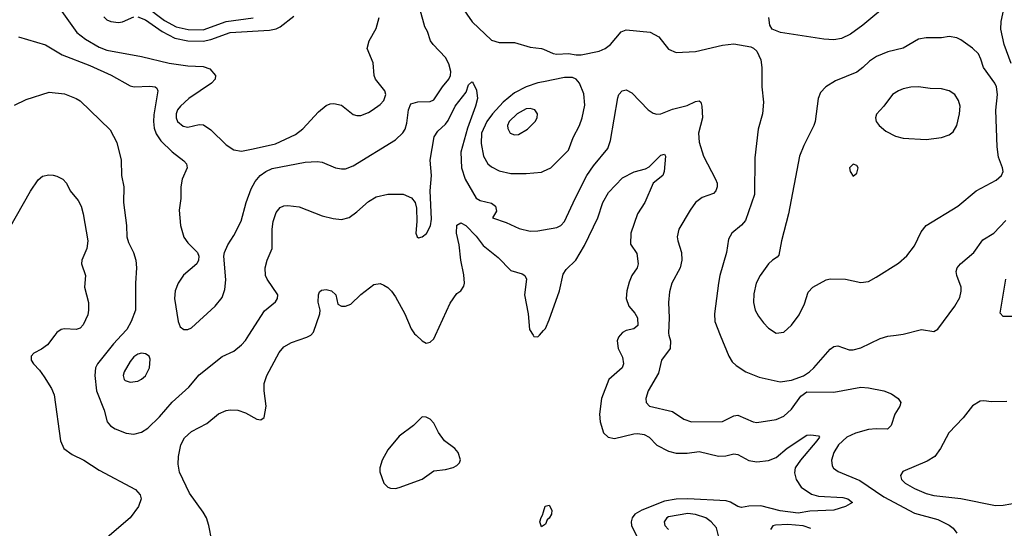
# Model space of a CAD drawing. Header units: inches. Extents: x 884549 to 1028252, y 526810 to 653624.
# Tile 724 of 1056: x 987276 to 992396, y 598996 to 601639. Entities that reach past the tile are written whole.
import ezdxf

# ---------------------------------------------------------------- set-up
doc = ezdxf.new("R2010")
doc.units = ezdxf.units.IN
doc.header["$MEASUREMENT"] = 0
for name, color, linetype in [('A9589', 7, 'Continuous'), ('A9599', 7, 'Continuous'), ('A9680', 7, 'Continuous'), ('A9690', 7, 'Continuous')]:
    doc.layers.add(name, color=color, linetype=linetype)

msp = doc.modelspace()

# ---------------------------------------------------------------- linework, layer by layer
at = {"layer": 'A9589', "color": 5}
for points, elevation in [([(987459.5, 600000), (987420.7, 599950), (987390, 599927), (987350, 599906), (987336.3, 599890), (987336.3, 599870), (987347.7, 599850), (987378.6, 599818.5), (987404.1, 599784.1), (987442, 599722), (987456.1, 599690), (987488.9, 599450), (987505.3, 599410), (987550, 599379.6), (987610, 599350.2), (987690, 599297.6), (987878.4, 599198.4), (987902, 599170), (987907.2, 599150), (987894.3, 599110), (987850, 599049.8), (987732.1, 598947.9)], 2220), ([(987805.5, 600000), (987764.6, 599955.4), (987680.3, 599850), (987670.3, 599830), (987667, 599790), (987675.2, 599710), (987715.5, 599610), (987732, 599550), (987748.4, 599528.4), (987772.2, 599512.2), (987830, 599490.2), (987870, 599485.2), (987910, 599496), (987943, 599517), (988004, 599576), (988070, 599651.7), (988155.1, 599730), (988210, 599793.7), (988330, 599888.9), (988390, 599915.8), (988430, 599948.7), (988450, 599972.4), (988467.9, 600000)], 2240), ([(988290.9, 598850.9), (988259.2, 599010), (988246.9, 599050), (988230, 599080.7), (988158.6, 599178.6), (988108, 599288), (988100.6, 599330), (988102.2, 599370), (988113.8, 599430), (988132.9, 599467.1), (988170, 599498.9), (988250, 599540.9), (988310, 599591.5), (988350, 599607.6), (988370, 599611.7), (988410.2, 599610.2), (988450, 599595.3), (988510, 599563), (988530, 599559.1), (988547.6, 599572.4), (988558.7, 599630), (988547.4, 599710), (988547.9, 599747.9), (988561.8, 599790), (988626.3, 599910), (988650, 599939.6), (988690, 599961.3), (988770, 599989.3), (988789.6, 600000)], 2220), ([(989337.4, 600000), (989370, 599970.4), (989390, 599958.8), (989410, 599962.8), (989430, 599980.7), (989438.7, 600000)], 2220), ([(989946, 600000), (989950, 599993.4), (989970, 599990.4), (989978.5, 600000)], 2220), ([(990000, 599010.6), (989990, 599004), (989980.4, 599030), (989987.4, 599052.6), (989995.1, 599064.9), (990000, 599081.6)], 2180)]:
    msp.add_lwpolyline(points, dxfattribs=dict(at, elevation=elevation))
for points, elevation in [([(987910, 599905.6), (987890, 599900.3), (987870, 599887.3), (987850, 599863.1), (987819.2, 599810), (987814, 599790), (987819.5, 599770), (987825, 599765), (987850, 599755.6), (987890, 599760.3), (987910, 599770.3), (987930, 599788.8), (987952, 599830), (987954.8, 599874.8), (987949.6, 599890), (987930, 599903.1)], 2260), ([(989370, 599575.3), (989324.9, 599530), (989250, 599475.4), (989190, 599403.5), (989160.7, 599350), (989149.2, 599310), (989149.1, 599290), (989170, 599230.7), (989190, 599210.5), (989204.6, 599204.6), (989230, 599203.1), (989250, 599208.7), (989370, 599251.3), (989430, 599294.4), (989490, 599301.3), (989530, 599312.2), (989550, 599321.6), (989563.3, 599336.7), (989567.7, 599352.3), (989557.2, 599390), (989539.7, 599410), (989484.5, 599450), (989453.7, 599493.7), (989430, 599542.7), (989410, 599562.7), (989390, 599574)], 2220)]:
    msp.add_lwpolyline(points, close=True, dxfattribs=dict(at, elevation=elevation))
at = {"layer": 'A9599', "color": 5}
for points, elevation in [([(990398.6, 600000), (990390.2, 599990), (990382.3, 599970), (990387.5, 599930), (990410, 599885.5), (990415.8, 599850), (990409.2, 599830), (990340.2, 599770), (990301.8, 599670), (990291.2, 599590), (990295.2, 599550), (990311.8, 599491.8), (990337.1, 599470), (990370, 599462.3), (990470, 599487.4), (990490, 599489.4), (990523.6, 599483.5), (990549.6, 599469.6), (990590, 599428.4), (990650, 599397.8), (990690, 599386.7), (990746.8, 599386.8), (990810, 599395.9), (990910, 599370.1), (990947.3, 599372.7), (990990, 599382.6), (991010, 599379.2), (991067.8, 599347.8), (991110, 599341.9), (991170, 599348.8), (991210, 599363.5), (991267.9, 599412.1), (991370, 599479.7), (991390, 599482.2), (991430, 599477), (991435.3, 599470), (991421.2, 599450), (991336.6, 599350), (991309.4, 599310), (991304.6, 599284.6), (991314.6, 599250), (991340.4, 599210), (991392.9, 599172.9), (991430, 599163.3), (991556.7, 599156.7), (991582.4, 599150), (991607.3, 599130), (991570.7, 599110), (991510, 599090.6), (991384.5, 599084.5), (991325.1, 599074.9), (991230, 599086.2), (991130, 599112.4), (991068.2, 599111.8), (991030, 599104.9), (991010, 599109.2), (990972.1, 599132.1), (990950, 599138.2), (990750, 599149.2), (990690, 599148.1), (990630, 599136.8), (990511.4, 599090), (990475.4, 599070), (990460.5, 599050), (990455.7, 599030), (990457.9, 599010), (990516.3, 598890)], 2220), ([(990652.6, 600000), (990659.6, 599970), (990658.3, 599930), (990613.4, 599870), (990597.6, 599802.4), (990543.8, 599710), (990533, 599670), (990534, 599650), (990550.5, 599630.5), (990670, 599603.6), (990730, 599562.6), (990769.2, 599549.2), (990930, 599550.3), (990990, 599581.3), (991010, 599584.9), (991090, 599550.2), (991110, 599546), (991210, 599560.7), (991250, 599578.4), (991290, 599615.6), (991337.5, 599682.5), (991370, 599705), (991510, 599703.2), (991650, 599728.9), (991690, 599726), (991769.7, 599710.3), (991810, 599694.6), (991843.8, 599670), (991858, 599650), (991852.4, 599630), (991826.5, 599590), (991808.4, 599530), (991788.8, 599511.2), (991730, 599512.9), (991690, 599508.7), (991623.1, 599490), (991577.8, 599470), (991533.8, 599430), (991509.3, 599390), (991496.9, 599350), (991501.4, 599321.4), (991508.8, 599308.8), (991532, 599292), (991644.8, 599244.8), (991770, 599159.8), (991930, 599075.3), (992050, 599041.4), (992110, 599011.9), (992130, 598996.3), (992150, 598970.9)], 2240), ([(990918.8, 600000), (990963.7, 599890), (990981.6, 599861.6), (991002, 599842), (991052.7, 599810), (991121.3, 599781.3), (991230, 599757.5), (991290, 599766), (991351.7, 599788.3), (991383.5, 599810), (991406, 599830), (991490, 599926.5), (991510, 599940.8), (991530, 599943.6), (991590, 599923.6), (991610, 599923.1), (991650, 599933.4), (991750, 599982.6), (991790, 599994), (991834.2, 600000)], 2260), ([(992410, 599655.6), (992330, 599654), (992290, 599659.3), (992270, 599656), (992230, 599632.7), (992182.4, 599570), (992108.1, 599491.9), (992064.2, 599410), (992035.3, 599370), (991995.1, 599344.9), (991869.3, 599290.7), (991857, 599270), (991862.3, 599250), (991880.9, 599230), (991930, 599202.3), (991990, 599177.3), (992030, 599166.7), (992170, 599151.3), (992350, 599115), (992390, 599116.9), (992470, 599130.2)], 2260), ([(990000, 599081.6), (990008.7, 599111.3), (990030, 599116), (990044, 599090), (990042, 599070), (990030, 599048), (990019.5, 599040.5), (990010, 599017.2), (990000, 599010.6)], 2180), ([(990915.6, 598935.6), (990899.1, 598999.1), (990872.2, 599030), (990844.7, 599050), (990790, 599068.1), (990750, 599073), (990650, 599055.5), (990641.1, 599050), (990627.9, 599030), (990630.3, 599010), (990650, 598990.3)], 2240), ([(991390, 598995.2), (991350, 599008.2), (991270, 599016.5), (991207.1, 599012.9), (991191.8, 599008.2), (991180.3, 598990)], 2240)]:
    msp.add_lwpolyline(points, dxfattribs=dict(at, elevation=elevation))
at = {"layer": 'A9680', "color": 5}
for points, elevation in [([(989545.5, 601750), (989630, 601627.9), (989730, 601532.9), (989770, 601520.7), (989850, 601520.2), (989930, 601497), (989990, 601490.4), (990000, 601486)], 2260), ([(987269.7, 601550.3), (987410, 601508.9), (987496.8, 601456.8), (987641.5, 601401.5), (987751.4, 601351.4), (987850, 601295.8), (987871.2, 601291.2), (987953.7, 601293.7), (987981, 601290), (987990, 601282.8), (987994.9, 601270), (987974.4, 601145.6), (987971.8, 601110), (987975.6, 601075.6), (987986.6, 601046.6), (988010.1, 601010.1), (988070, 600952.4), (988130, 600906), (988144.4, 600890), (988147, 600870), (988121.1, 600810), (988114, 600770), (988114.6, 600710), (988106.5, 600650), (988112.1, 600570), (988130, 600508.5), (988150, 600479.5), (988200.4, 600430), (988208.4, 600410), (988206.4, 600390), (988197.1, 600370), (988128.6, 600311.4), (988100.7, 600270), (988085.6, 600230), (988081.6, 600190), (988100.3, 600070), (988110, 600042.8), (988130, 600028.4), (988150, 600028.7), (988170, 600038.4), (988292.8, 600150), (988330, 600195.5), (988343.3, 600236.7), (988347.5, 600287.5), (988338.3, 600410), (988341.1, 600430), (988358.3, 600470), (988390, 600518.4), (988428.4, 600591.6), (988454, 600690), (988479.3, 600760.7), (988501.1, 600798.9), (988527.4, 600830), (988556.3, 600850), (988590, 600865.2), (988760.7, 600899.3), (988822.6, 600902.6), (988850, 600899.6), (988918.8, 600870), (988950, 600864.5), (988970, 600864.4), (989010, 600879.1), (989230, 601014.9), (989268.7, 601051.3), (989281, 601070), (989290, 601100.7), (989298.6, 601170), (989310, 601202.4), (989347.1, 601212.9), (989410, 601214.5), (989430, 601222.6), (989475.2, 601290), (989508.4, 601330), (989517, 601350), (989518.4, 601370), (989508.2, 601410), (989490, 601442.8), (989425.7, 601510), (989413.2, 601530), (989397.5, 601577.5), (989382.2, 601602.2), (989359.5, 601690)], 2260), ([(987470, 601718.3), (987573.4, 601573.4), (987618.3, 601538.3), (987690, 601495.7), (987730, 601481), (987910, 601448.7), (988053, 601413), (988150, 601399.4), (988230, 601396.4), (988264.6, 601384.6), (988294.2, 601350), (988293.2, 601330), (988274.5, 601310), (988155.4, 601230), (988112, 601190), (988096.5, 601170), (988089.4, 601150), (988089.4, 601130), (988096.5, 601110), (988125.7, 601085.7), (988150, 601080.2), (988210, 601095.3), (988232.9, 601092.9), (988270, 601067.3), (988350, 600988.1), (988390, 600962.3), (988430, 600956.3), (988490, 600967.7), (988606.3, 600993.7), (988710, 601043.5), (988747.9, 601072.1), (988830, 601160.2), (988870, 601192.6), (988890, 601201.7), (988910, 601204.6), (988950, 601194.6), (989010, 601147.2), (989030, 601140.9), (989050, 601141.5), (989090, 601156.5), (989110, 601169.1), (989150, 601198.5), (989170, 601219.5), (989180.8, 601250), (989174.8, 601270), (989127.2, 601330), (989120.4, 601350), (989114.5, 601414.5), (989083.6, 601490), (989092.8, 601530), (989130, 601593.4), (989145.8, 601650)], 2280), ([(987930, 601709.4), (988030, 601634.7), (988090, 601601.6), (988151.9, 601588.1), (988230, 601586.9), (988350, 601630.7), (988490.8, 601649.2)], 2340), ([(987713.9, 601653.9), (987730, 601638.9), (987750.1, 601630.1), (987790, 601625.5), (987811.1, 601628.9), (987870, 601654.4)], 2320), ([(987890, 601655), (987930, 601639.1), (988017.7, 601577.7), (988083.8, 601543.8), (988150, 601530.1), (988230, 601527.7), (988270, 601535.7), (988370, 601573), (988576, 601584), (988610, 601592.1), (988630, 601602.2), (988701.9, 601658.1)], 2320), ([(988467.9, 600000), (988550, 600126.7), (988606.6, 600173.4), (988617, 600190), (988618, 600210), (988563, 600290), (988555.4, 600310), (988552.2, 600350), (988563.1, 600390), (988589.8, 600450.2), (988589.8, 600549.8), (988595, 600590), (988610, 600638), (988630, 600663.1), (988650, 600671.6), (988670, 600672.9), (988730, 600667), (988850, 600620.3), (988906.2, 600606.2), (988950, 600600.8), (988990, 600611.5), (989030, 600640.8), (989090, 600695.2), (989130, 600718.3), (989190, 600733.1), (989270, 600732.4), (989313.5, 600713.5), (989333, 600690), (989339.5, 600659.5), (989342, 600590), (989335.5, 600530), (989342.8, 600510), (989350, 600504.9), (989370, 600510.6), (989391.2, 600528.8), (989412.8, 600567.2), (989417.5, 600602.5), (989411.2, 600750), (989417.8, 600830), (989409.9, 600910), (989430.9, 601030), (989450, 601060.3), (989490, 601095.5), (989505.1, 601114.9), (989541.5, 601190), (989598.2, 601261.8), (989610, 601301), (989625.4, 601314.6), (989630, 601316.3), (989634.4, 601310), (989652.4, 601272.4), (989656.5, 601230), (989646.5, 601190), (989604.1, 601075.9), (989570.1, 600950), (989574.5, 600870), (989592.9, 600810), (989650, 600712.3), (989670, 600700.2), (989730, 600685.2), (989750.2, 600670), (989755.2, 600644.8), (989734.8, 600610), (989806, 600586), (989873.9, 600553.9), (989930, 600540.3), (989970, 600542.3), (990000, 600547.4)], 2240), ([(990000, 601317.2), (989970, 601311.6), (989910, 601289.9), (989850, 601258.5), (989790, 601211.5), (989735.3, 601150), (989705.6, 601110), (989677.9, 601050), (989676.3, 600996.3), (989688.4, 600930), (989710, 600890.3), (989730, 600874), (989770, 600854.4), (989830, 600839.2), (989910, 600839.6), (989990, 600847.2), (990000, 600851.9)], 2260), ([(987250, 601194.4), (987310, 601224.4), (987430, 601263), (987510, 601254.6), (987570, 601230.3), (987590, 601217.6), (987746.5, 601066.5), (987780.7, 601000.7), (987804.4, 600910), (987806, 600830), (987817.6, 600770), (987816, 600690), (987832.4, 600570), (987834, 600510), (987841.4, 600481.4), (987867.6, 600430), (987880.9, 600390), (987884.2, 600350), (987878, 600270), (987879.1, 600130), (987855.5, 600070), (987832.9, 600030), (987805.5, 600000)], 2240), ([(987224, 600556), (987331.9, 600748.1), (987372.9, 600807.1), (987394.6, 600825.4), (987427.5, 600832.5), (987450, 600831), (987470, 600826.7), (987500.3, 600810), (987519.5, 600790), (987538.4, 600750), (987580.4, 600700.4), (987595.5, 600670), (987606.9, 600630), (987630.2, 600490), (987625.2, 600450), (987598.9, 600390), (987598.2, 600370), (987618.6, 600310), (987613.8, 600250), (987633.4, 600170), (987634.4, 600130), (987630, 600105.2), (987606, 600054), (987590, 600036.9), (987570, 600029.7), (987510, 600033.1), (987491.3, 600030), (987470, 600013.6), (987459.5, 600000)], 2220), ([(989438.7, 600000), (989513.9, 600166.1), (989550, 600216.3), (989570, 600230.8), (989585.6, 600254.4), (989589.6, 600270.4), (989586, 600314), (989569.9, 600390), (989562.2, 600470), (989548.3, 600530), (989549, 600571), (989570, 600584.1), (989596.3, 600570), (989650, 600514.2), (989685.7, 600465.7), (989764.1, 600404.1), (989830, 600336), (989890, 600317.7), (989902.3, 600310), (989911.4, 600290), (989901.6, 600210), (989920.6, 600110), (989927.9, 600030), (989946, 600000)], 2220), ([(988789.6, 600000), (988790, 600000.2), (988804.5, 600015.5), (988837.7, 600110), (988838.5, 600130), (988829.2, 600170.8), (988829.8, 600210.2), (988834.9, 600225.1), (988845.9, 600234.1), (988870, 600237.4), (988898, 600230), (988919.5, 600210), (988930, 600161), (988950, 600150.8), (988970, 600150.8), (988998.6, 600161.4), (989050, 600211), (989117.2, 600262.8), (989150, 600267.7), (989170, 600260.5), (989190, 600248.2), (989210, 600228.2), (989230, 600199.3), (989279.1, 600110), (989311.9, 600031.9), (989330, 600006.7), (989337.4, 600000)], 2220), ([(989978.5, 600000), (990000, 600024.1)], 2220)]:
    msp.add_lwpolyline(points, dxfattribs=dict(at, elevation=elevation))
at = {"layer": 'A9680', "color": 5, "elevation": 2280}
msp.add_lwpolyline([(989930, 601178.4), (989910, 601176.5), (989863.9, 601150), (989821.5, 601110), (989813.2, 601090), (989814.4, 601074.4), (989827.2, 601050), (989850, 601040.8), (989870, 601043.2), (989916.3, 601070), (989956.8, 601110), (989967.2, 601130), (989968.3, 601150), (989955.1, 601170)], close=True, dxfattribs=at)
at = {"layer": 'A9690', "color": 5}
for points, elevation in [([(991804.4, 601730), (991660.4, 601610), (991595.6, 601564.4), (991550, 601542.3), (991510, 601533.8), (991458, 601538), (991233.2, 601573.2), (991189.4, 601590), (991177.6, 601610), (991170.9, 601650)], 2260), ([(992431.7, 601411.7), (992396, 601510), (992378.3, 601590), (992379.8, 601630), (992396.4, 601710)], 2260), ([(990000, 601486), (990050, 601464), (990070, 601460.7), (990130, 601464), (990170, 601456.4), (990196.7, 601456.7), (990290, 601476.5), (990320.5, 601490), (990348.3, 601510), (990403.6, 601576.4), (990430, 601586.8), (990555.1, 601575.1), (990600.3, 601550), (990650, 601485.7), (990690, 601469.1), (990790, 601474), (990930, 601506.3), (990990, 601513.1), (991077.4, 601497.4), (991091.8, 601491.8), (991110, 601476.3), (991130.2, 601430.2), (991135.5, 601390), (991135.8, 601290), (991144.4, 601210), (991139.6, 601150), (991116.9, 601070), (991099.3, 600920.7), (991096.8, 600730), (991050, 600596.2), (991029.3, 600570.7), (990979.5, 600530), (990961.3, 600498.7), (990951.4, 600430), (990916.9, 600310), (990910.2, 600269.8), (990889, 600110), (990890.3, 600070), (990918.8, 600000)], 2260), ([(990000, 600851.9), (990038.4, 600870), (990130, 600961.3), (990153.7, 601026.3), (990186.6, 601090), (990201.4, 601130), (990214.3, 601194.3), (990210, 601254), (990187.8, 601310), (990170, 601329.6), (990150, 601338.7), (990110, 601338), (990000, 601317.2)], 2260), ([(990000, 600547.4), (990070, 600559.5), (990090, 600570.3), (990110, 600590.4), (990163.9, 600710), (990225.9, 600830), (990259.8, 600880.2), (990334.8, 600970), (990348.6, 601011.4), (990386.3, 601233.7), (990391.8, 601250), (990409.7, 601270.3), (990430, 601274), (990459.9, 601259.9), (990543.8, 601170), (990570, 601153.7), (990590, 601148.9), (990610, 601150.3), (990670, 601174.7), (990746.4, 601193.6), (990790, 601214.9), (990810, 601217), (990817.6, 601210), (990822.8, 601190), (990827.2, 601130), (990805.3, 601050), (990810, 601002), (990832.2, 600930), (990894.7, 600810), (990902.4, 600790), (990903.2, 600770), (990896.9, 600750), (990884.3, 600735.7), (990824.8, 600715.2), (990790.2, 600689.8), (990762, 600650), (990704.6, 600550), (990695.6, 600510), (990698, 600490), (990718.2, 600430), (990719.7, 600390), (990710, 600349.6), (990666.7, 600270), (990655.6, 600224.4), (990650.2, 600170), (990654.2, 600090), (990650.2, 600010.2), (990652.6, 600000)], 2240), ([(990000, 600024.1), (990010, 600035.3), (990030, 600079.3), (990083.2, 600230), (990102.5, 600317.5), (990118.6, 600341.4), (990168.2, 600390), (990213.7, 600466.3), (990282.9, 600610), (990309, 600690), (990338, 600742), (990410, 600817.7), (990470.8, 600849.2), (990530, 600864.7), (990550, 600874.4), (990610, 600934.8), (990630, 600940.3), (990635.3, 600930), (990628.3, 600850), (990620.9, 600830), (990570, 600789.7), (990527.5, 600690), (990489.2, 600630.8), (990453.6, 600530), (990453, 600473), (990484.8, 600424.8), (990492.8, 600370), (990486.3, 600350), (990459.7, 600310), (990444.9, 600275.1), (990433.6, 600230), (990430.3, 600190), (990443.1, 600150), (990474.8, 600114.8), (990489.2, 600090), (990491.1, 600050), (990470, 600032.1), (990430, 600023.4), (990410, 600013.6), (990398.6, 600000)], 2220), ([(991834.2, 600000), (991870, 600004.9), (991966, 600030), (992030, 600018.8), (992050, 600030.7), (992138.9, 600150), (992165.2, 600194.8), (992172.3, 600227.7), (992171.1, 600250), (992149.6, 600310.4), (992146, 600330), (992151.5, 600350), (992167.6, 600370), (992238.3, 600430), (992284.3, 600495.7), (992342.4, 600530), (992404.2, 600595.7)], 2260), ([(992450, 600096.4), (992390, 600097), (992374, 600114), (992404.8, 600290)], 2240)]:
    msp.add_lwpolyline(points, dxfattribs=dict(at, elevation=elevation))
for points, elevation in [([(992110, 601551.5), (992070, 601545.1), (991990, 601545), (991950, 601538.2), (991870, 601490.9), (991790, 601472.9), (991732.1, 601447.9), (991695.5, 601424.5), (991660.7, 601390), (991630, 601367.2), (991518.7, 601321.3), (991468, 601290), (991439.6, 601260.4), (991427.4, 601230), (991412.6, 601110), (991406.5, 601090), (991353.8, 600986.2), (991330.8, 600929.2), (991273.2, 600630), (991237.5, 600490), (991223.9, 600416.1), (991215.3, 600404.7), (991190, 600389.8), (991170.1, 600369.9), (991127.3, 600310), (991106.7, 600270), (991094.3, 600214.3), (991092.1, 600170), (991100.7, 600130), (991117.7, 600097.7), (991143.6, 600063.6), (991170, 600035.8), (991210, 600010.4), (991250, 600015.5), (991290, 600052.4), (991330, 600105.5), (991356.6, 600163.4), (991376.8, 600223.2), (991400.7, 600250), (991470, 600286.9), (991490, 600292.4), (991570, 600290.3), (991650, 600273.4), (991690, 600279.5), (991730, 600302), (991846.3, 600373.7), (991890, 600412.4), (991930, 600463.8), (991963.3, 600536.7), (991989.8, 600570.2), (992154.7, 600670), (992250, 600749.1), (992354, 600806), (992382.4, 600830), (992389.7, 600850), (992386.6, 600870), (992365.6, 600925.6), (992359.2, 600979.2), (992351.5, 601168.5), (992361.2, 601250), (992355.6, 601290), (992346.3, 601310), (992287.6, 601390), (992274.7, 601434.7), (992261.3, 601461.3), (992231.3, 601491.3), (992170, 601534.3), (992150, 601545.1)], 2280), ([(991950, 601291.2), (991910, 601289.4), (991870, 601279.1), (991845.3, 601270), (991815.2, 601250), (991770, 601189.7), (991731.2, 601148.8), (991726.2, 601130), (991730.2, 601110), (991745, 601090), (991780.1, 601060.1), (991830, 601034), (991870, 601024.4), (991990, 601016.5), (992070, 601026.5), (992110, 601040.2), (992130, 601056.5), (992149.9, 601090.1), (992163.8, 601150), (992166.9, 601190), (992158.5, 601218.5), (992138.3, 601250), (992110, 601270.4), (992070, 601279.6), (992010, 601282.4)], 2320), ([(991610, 600889.2), (991590.8, 600870), (991594, 600850), (991610, 600826.8), (991630, 600841), (991637, 600870), (991630, 600881.2)], 2320)]:
    msp.add_lwpolyline(points, close=True, dxfattribs=dict(at, elevation=elevation))

doc.saveas('drawing.dxf')
